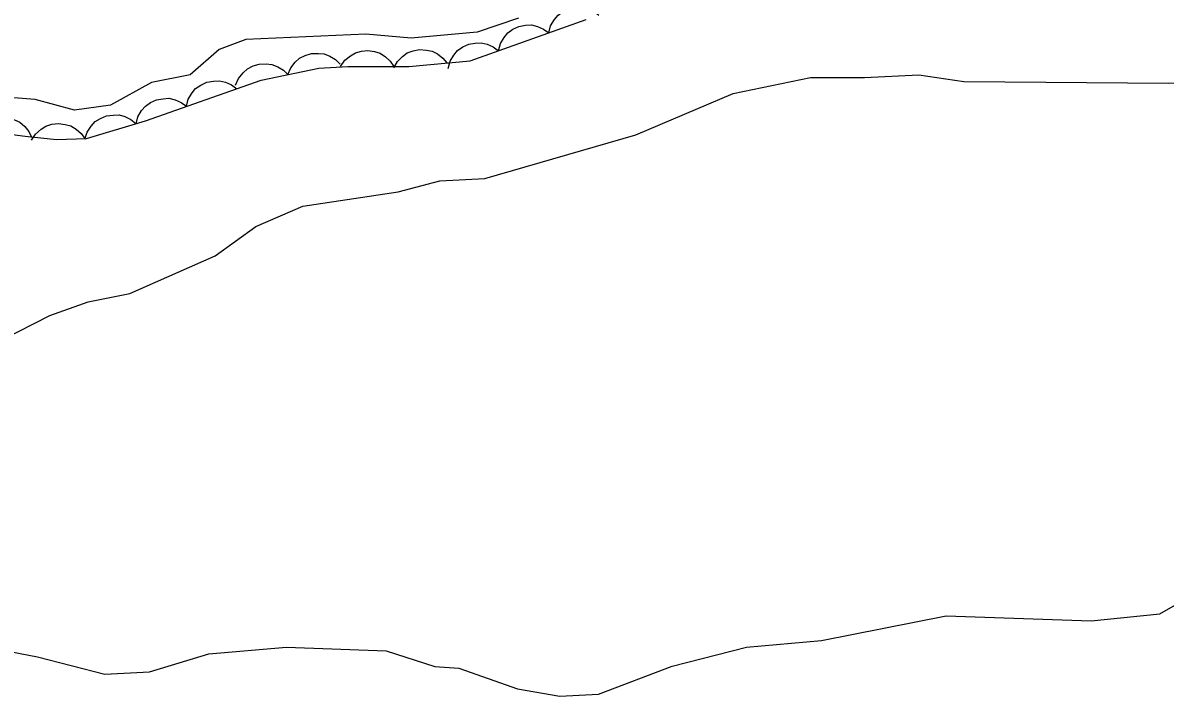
# Model space of a CAD drawing. Extents: x 336540 to 340074, y 5572036 to 5573747.
# Drawn here: x 337087.4 to 337151.7, y 5573260.8 to 5573298.8 of the extents above; entities that cross this region are included whole.
import ezdxf

# ---------------------------------------------------------------- set-up
doc = ezdxf.new("R2010")
doc.units = 0
for name, color, linetype in [('Niveau 2', 7, 'Continuous'), ('Niveau 4', 7, 'Continuous'), ('Niveau 44', 7, 'Continuous')]:
    doc.layers.add(name, color=color, linetype=linetype)

msp = doc.modelspace()

# ---------------------------------------------------------------- linework, layer by layer
at = {"layer": 'Niveau 2'}
for points in [[(337091.09, 5573283.05), (337093.43, 5573283.52), (337098.24, 5573285.63), (337100.53, 5573287.28), (337103.17, 5573288.42), (337108.54, 5573289.23), (337110.89, 5573289.85), (337113.42, 5573289.98), (337121.91, 5573292.45), (337127.4, 5573294.78), (337131.75, 5573295.67), (337134.79, 5573295.67), (337137.84, 5573295.82), (337140.38, 5573295.45), (337151.9, 5573295.36), (337155.09, 5573295.51), (337157.44, 5573296.49), (337159.22, 5573297.6), (337161.33, 5573299.56)], [(337016.13, 5573276.32), (337021.28, 5573275.06), (337028.18, 5573272.36), (337030.44, 5573270.96), (337033.39, 5573269.74), (337036.05, 5573267.34), (337039.04, 5573265.29), (337041.97, 5573264.25), (337044.49, 5573264.72), (337049.55, 5573271.43), (337051.49, 5573273.22), (337055.41, 5573276.3), (337059.33, 5573278.55), (337062.18, 5573279.54), (337066.21, 5573279.75), (337072.26, 5573280.75), (337075.31, 5573280.72), (337079.89, 5573280.45), (337082.11, 5573279.88), (337084.47, 5573280.01), (337088.94, 5573282.27), (337091.09, 5573283.05)], [(337086.19, 5573263.45), (337088.24, 5573263.06), (337092.02, 5573262.07), (337094.54, 5573262.21), (337097.88, 5573263.22), (337102.25, 5573263.6), (337107.86, 5573263.39), (337110.61, 5573262.51), (337111.96, 5573262.42), (337115.25, 5573261.25), (337117.64, 5573260.84), (337119.82, 5573260.96), (337123.97, 5573262.53), (337128.15, 5573263.59), (337132.36, 5573263.97), (337139.39, 5573265.36), (337147.54, 5573265.09), (337151.4, 5573265.47), (337153.7, 5573266.78)]]:
    msp.add_lwpolyline(points, dxfattribs=at)
at = {"layer": 'Niveau 4'}
msp.add_lwpolyline([(337115.31, 5573299.01), (337112.98, 5573298.22), (337109.27, 5573297.88), (337106.71, 5573298.11), (337099.97, 5573297.82), (337098.47, 5573297.25), (337096.83, 5573295.83), (337094.66, 5573295.4), (337092.35, 5573294.11), (337090.32, 5573293.84), (337088.1, 5573294.43), (337084.02, 5573294.75)], dxfattribs=at)
at = {"layer": 'Niveau 44'}
for points in [[(337117.01, 5573298.18), (337117.11, 5573298.59), (337117.33, 5573298.93), (337117.54, 5573299.19), (337117.83, 5573299.39), (337118.16, 5573299.54), (337118.54, 5573299.61), (337118.87, 5573299.63), (337119.21, 5573299.54), (337119.55, 5573299.4), (337119.84, 5573299.18)], [(337085.97, 5573292.58), (337087.55, 5573292.36), (337089.3, 5573292.18), (337091, 5573292.23), (337094.31, 5573293.24), (337100.83, 5573295.53), (337104.07, 5573296.19), (337105.71, 5573296.3), (337109.14, 5573296.29), (337112.59, 5573296.62), (337119.12, 5573298.93)], [(337114.18, 5573297.18), (337114.29, 5573297.59), (337114.5, 5573297.93), (337114.71, 5573298.19), (337115, 5573298.39), (337115.33, 5573298.54), (337115.71, 5573298.61), (337116.04, 5573298.63), (337116.38, 5573298.54), (337116.72, 5573298.4), (337117.01, 5573298.18)], [(337111.35, 5573296.18), (337111.46, 5573296.59), (337111.67, 5573296.93), (337111.88, 5573297.19), (337112.17, 5573297.39), (337112.51, 5573297.54), (337112.88, 5573297.61), (337113.21, 5573297.63), (337113.55, 5573297.54), (337113.89, 5573297.4), (337114.18, 5573297.18)], [(337102.33, 5573295.84), (337102.49, 5573296.22), (337102.75, 5573296.54), (337102.99, 5573296.76), (337103.31, 5573296.92), (337103.66, 5573297.02), (337104.05, 5573297.03), (337104.37, 5573297.01), (337104.7, 5573296.88), (337105.01, 5573296.69), (337105.27, 5573296.43)], [(337105.29, 5573296.3), (337105.53, 5573296.65), (337105.85, 5573296.9), (337106.13, 5573297.07), (337106.47, 5573297.16), (337106.84, 5573297.19), (337107.21, 5573297.13), (337107.53, 5573297.04), (337107.82, 5573296.84), (337108.09, 5573296.59), (337108.29, 5573296.29)], [(337108.3, 5573296.21), (337108.5, 5573296.58), (337108.79, 5573296.86), (337109.05, 5573297.06), (337109.38, 5573297.18), (337109.74, 5573297.25), (337110.13, 5573297.22), (337110.45, 5573297.16), (337110.76, 5573297), (337111.05, 5573296.77), (337111.28, 5573296.5)], [(337099.39, 5573295.24), (337099.55, 5573295.62), (337099.81, 5573295.94), (337100.05, 5573296.16), (337100.37, 5573296.32), (337100.72, 5573296.42), (337101.11, 5573296.44), (337101.43, 5573296.41), (337101.76, 5573296.28), (337102.08, 5573296.09), (337102.33, 5573295.84)], [(337096.62, 5573294.05), (337096.72, 5573294.45), (337096.94, 5573294.8), (337097.14, 5573295.06), (337097.44, 5573295.25), (337097.77, 5573295.41), (337098.15, 5573295.47), (337098.48, 5573295.49), (337098.82, 5573295.41), (337099.16, 5573295.26), (337099.45, 5573295.04)], [(337093.79, 5573293.06), (337093.89, 5573293.46), (337094.1, 5573293.81), (337094.31, 5573294.06), (337094.6, 5573294.26), (337094.94, 5573294.41), (337095.32, 5573294.48), (337095.64, 5573294.5), (337095.99, 5573294.41), (337096.33, 5573294.26), (337096.62, 5573294.05)], [(337090.91, 5573292.2), (337091.03, 5573292.6), (337091.26, 5573292.94), (337091.48, 5573293.19), (337091.78, 5573293.37), (337092.12, 5573293.51), (337092.5, 5573293.56), (337092.83, 5573293.57), (337093.16, 5573293.47), (337093.5, 5573293.3), (337093.78, 5573293.08)], [(337084.94, 5573292.72), (337085.22, 5573293.03), (337085.57, 5573293.24), (337085.87, 5573293.38), (337086.22, 5573293.42), (337086.59, 5573293.4), (337086.95, 5573293.28), (337087.25, 5573293.15), (337087.52, 5573292.92), (337087.75, 5573292.63), (337087.91, 5573292.31)], [(337087.91, 5573292.14), (337088.13, 5573292.49), (337088.44, 5573292.76), (337088.71, 5573292.94), (337089.05, 5573293.04), (337089.42, 5573293.08), (337089.8, 5573293.03), (337090.12, 5573292.95), (337090.41, 5573292.76), (337090.69, 5573292.52), (337090.9, 5573292.23)]]:
    msp.add_lwpolyline(points, dxfattribs=at)

doc.saveas('drawing.dxf')
